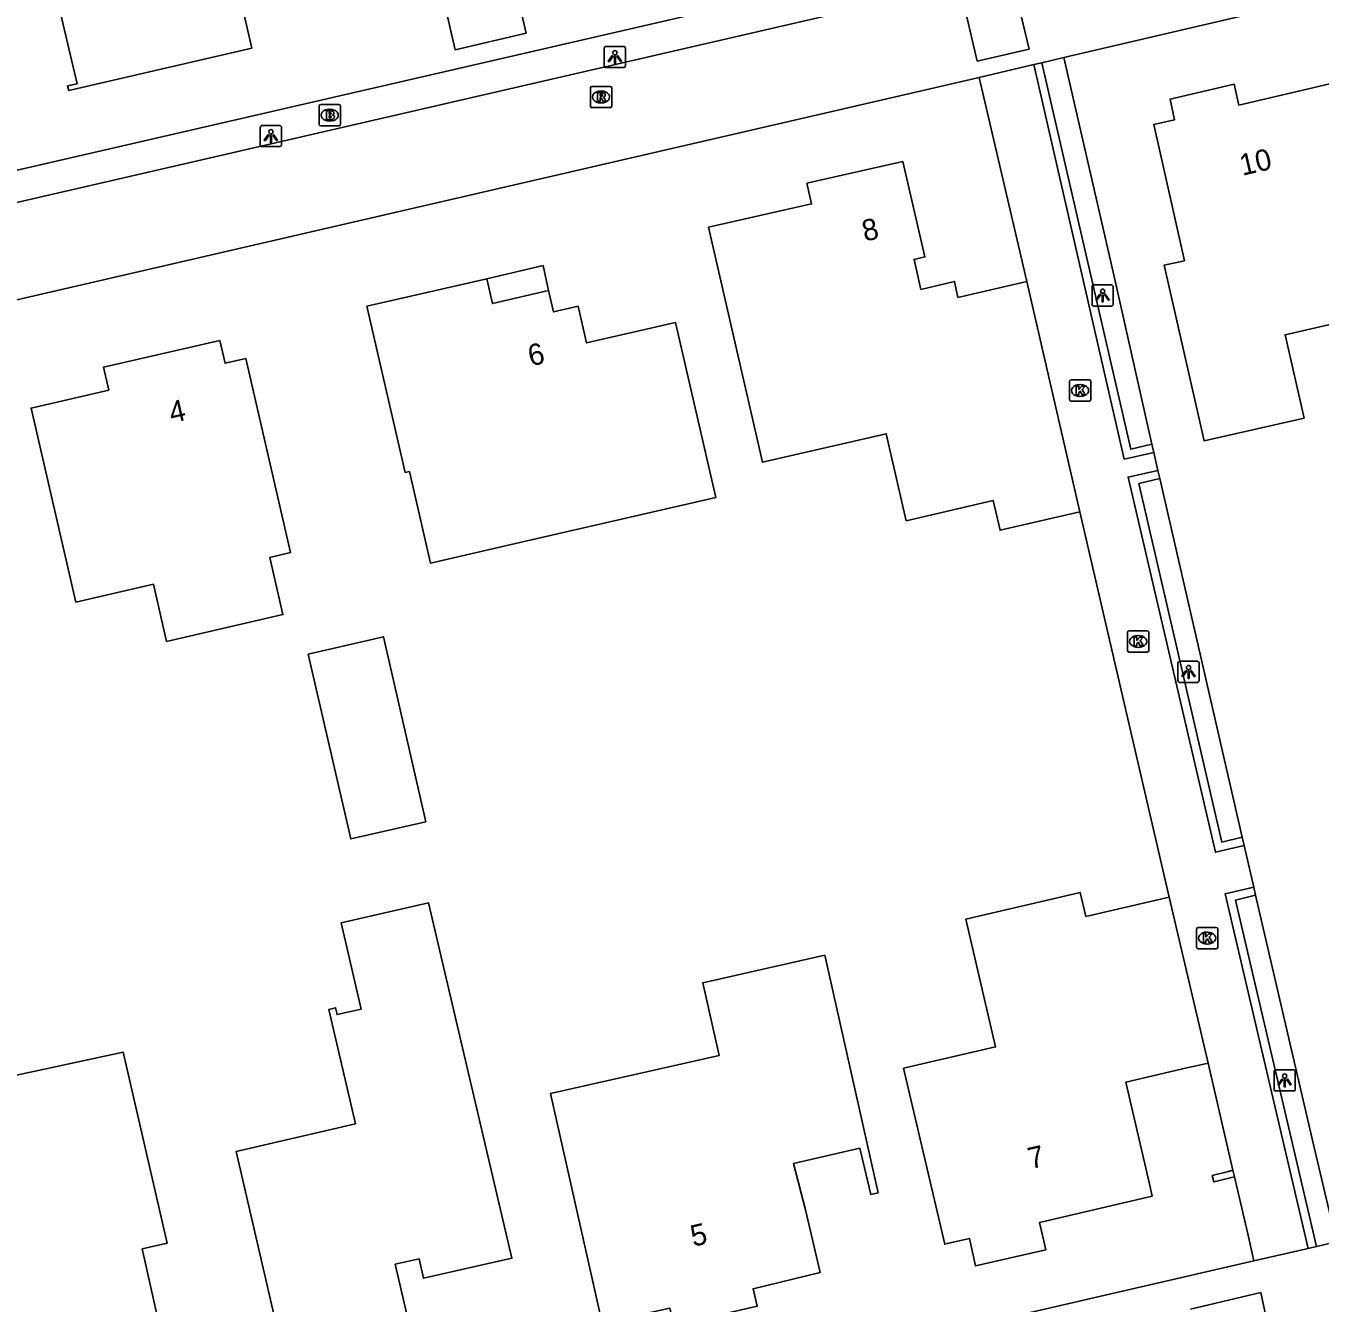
# Model space of a CAD drawing. Extents: x 156414 to 157775, y 382335 to 383765.
# Drawn here: x 157121.3 to 157182, y 383196.7 to 383256.6 of the extents above; entities that cross this region are included whole.
import ezdxf

# ---------------------------------------------------------------- set-up
doc = ezdxf.new("R2010")
doc.units = 0
for name, color, linetype in [('IMGEO_Brandkraan', 7, 'Continuous'), ('IMGEO_Groenvoorziening', 7, 'Continuous'), ('IMGEO_Hek', 7, 'Continuous'), ('IMGEO_Kolk', 7, 'Continuous'), ('IMGEO_Lichtpunt', 7, 'Continuous'), ('IMGEO_Muur', 7, 'Continuous'), ('IMGEO_Pand', 7, 'Continuous'), ('IMGEO_Pand_nummerreeks', 7, 'Continuous'), ('IMGEO_Pand_overbouw', 7, 'Continuous'), ('IMGEO_Rijbaan_lokaal_open', 7, 'Continuous'), ('IMGEO_Rioolput', 7, 'Continuous'), ('IMGEO_Voetpad_open', 7, 'Continuous')]:
    doc.layers.add(name, color=color, linetype=linetype)

msp = doc.modelspace()

# ---------------------------------------------------------------- linework, layer by layer
at = {"layer": 'IMGEO_Brandkraan'}
for p, q in [((157135.077, 383252.013), (157135.077, 383252.865)), ((157135.152, 383252.939), (157136.004, 383252.939)), ((157135.565, 383252.719), (157135.59, 383252.719)), ((157136.078, 383252.865), (157136.078, 383252.013)), ((157136.004, 383251.939), (157135.152, 383251.939)), ((157135.588, 383252.159), (157135.563, 383252.159))]:
    msp.add_line(p, q, dxfattribs=at)
for points in [[(157135.077, 383252.013), (157135.077, 383252.865)], [(157135.152, 383252.939), (157136.004, 383252.939)], [(157135.425, 383252.639), (157135.425, 383252.239), (157135.638, 383252.239)], [(157135.656, 383252.639), (157135.425, 383252.639)], [(157135.604, 383252.558), (157135.55, 383252.558), (157135.55, 383252.482)], [(157135.55, 383252.482), (157135.603, 383252.482)], [(157135.612, 383252.406), (157135.55, 383252.406), (157135.55, 383252.325)], [(157136.078, 383252.865), (157136.078, 383252.013)], [(157136.004, 383251.939), (157135.152, 383251.939)], [(157135.55, 383252.325), (157135.612, 383252.325)]]:
    msp.add_lwpolyline(points, dxfattribs=at)
for centre, radius, start, end in [((157135.154, 383252.863), 0.0765, 91.55205, 178.44795), ((157135.154, 383252.863), 0.0765, 91.55205, 178.44795), ((157135.605, 383252.52), 0.0379, 267.82845, 90.93552), ((157135.613, 383252.365), 0.0404, 269.87594, 90.50774), ((157135.66, 383252.494), 0.145, 59.4692, 91.53667), ((157135.685, 383252.541), 0.0922, 285.51372, 58.15012), ((157135.69, 383252.349), 0.105, 301.31148, 78.98903), ((157136.002, 383252.863), 0.0765, 1.55205, 88.44795), ((157136.002, 383252.863), 0.0765, 1.55205, 88.44795), ((157135.154, 383252.015), 0.0765, 181.55205, 268.44795), ((157135.154, 383252.015), 0.0765, 181.55205, 268.44795), ((157135.644, 383252.49), 0.251, 268.66757, 293.53466), ((157136.002, 383252.015), 0.0765, 271.55205, 358.44795), ((157136.002, 383252.015), 0.0765, 271.55205, 358.44795)]:
    msp.add_arc(centre, radius, start, end, dxfattribs=at)
for centre, major_axis, ratio, start_param, end_param in [((157135.564, 383252.439), (-0.387, 0.002), 0.722429, 4.712389, 7.853982), ((157135.589, 383252.439), (-0.39, 0.002), 0.717154, 1.570796, 4.712389)]:
    msp.add_ellipse(centre, major_axis=major_axis, ratio=ratio, start_param=start_param, end_param=end_param, dxfattribs=at)
at = {"layer": 'IMGEO_Groenvoorziening'}
for points in [[(157170.013, 383255.141), (157172.374, 383244.862), (157174.153, 383237.007)], [(157174.519, 383235.39), (157178.383, 383218.56)], [(157179.017, 383215.834), (157181.722, 383204.196), (157182.803, 383199.569)]]:
    msp.add_lwpolyline(points, dxfattribs=at)
at = {"layer": 'IMGEO_Hek'}
for points in [[(157172.374, 383244.862), (157174.153, 383237.007)], [(157174.243, 383236.61), (157174.435, 383235.763)], [(157174.519, 383235.39), (157178.383, 383218.56)], [(157170.769, 383233.825), (157174.959, 383215.753)], [(157178.475, 383218.167), (157178.927, 383216.22)], [(157179.017, 383215.834), (157181.722, 383204.196)]]:
    msp.add_lwpolyline(points, dxfattribs=at)
at = {"layer": 'IMGEO_Kolk'}
for p, q in [((157170.281, 383239.095), (157170.281, 383239.947)), ((157170.356, 383240.021), (157171.208, 383240.021)), ((157170.769, 383239.801), (157170.794, 383239.801)), ((157171.282, 383239.947), (157171.282, 383239.095)), ((157170.792, 383239.241), (157170.767, 383239.241)), ((157171.208, 383239.021), (157170.356, 383239.021)), ((157173.004, 383227.319), (157173.004, 383228.171)), ((157173.079, 383228.245), (157173.931, 383228.245)), ((157174.005, 383228.171), (157174.005, 383227.319)), ((157173.492, 383228.025), (157173.517, 383228.025)), ((157173.931, 383227.245), (157173.079, 383227.245)), ((157173.515, 383227.465), (157173.49, 383227.465)), ((157176.243, 383213.4), (157176.243, 383214.252)), ((157176.318, 383214.326), (157177.17, 383214.326)), ((157177.244, 383214.252), (157177.244, 383213.4)), ((157176.754, 383213.546), (157176.729, 383213.546)), ((157176.731, 383214.106), (157176.756, 383214.106)), ((157177.17, 383213.326), (157176.318, 383213.326))]:
    msp.add_line(p, q, dxfattribs=at)
for points in [[(157170.281, 383239.095), (157170.281, 383239.947)], [(157170.356, 383240.021), (157171.208, 383240.021)], [(157170.602, 383239.721), (157170.725, 383239.721), (157170.725, 383239.57), (157170.855, 383239.721), (157171.019, 383239.721), (157170.873, 383239.57), (157171.026, 383239.321), (157170.874, 383239.321), (157170.789, 383239.485), (157170.725, 383239.418), (157170.725, 383239.321), (157170.602, 383239.321), (157170.602, 383239.721)], [(157171.282, 383239.947), (157171.282, 383239.095)], [(157171.208, 383239.021), (157170.356, 383239.021)], [(157173.004, 383227.319), (157173.004, 383228.171)], [(157173.079, 383228.245), (157173.931, 383228.245)], [(157174.005, 383228.171), (157174.005, 383227.319)], [(157173.325, 383227.945), (157173.448, 383227.945), (157173.448, 383227.794), (157173.578, 383227.945), (157173.742, 383227.945), (157173.596, 383227.794), (157173.749, 383227.545), (157173.597, 383227.545), (157173.512, 383227.709), (157173.448, 383227.642), (157173.448, 383227.545), (157173.325, 383227.545), (157173.325, 383227.945)], [(157173.931, 383227.245), (157173.079, 383227.245)], [(157176.243, 383213.4), (157176.243, 383214.252)], [(157176.318, 383214.326), (157177.17, 383214.326)], [(157177.244, 383214.252), (157177.244, 383213.4)], [(157176.564, 383214.026), (157176.687, 383214.026), (157176.687, 383213.875), (157176.817, 383214.026), (157176.981, 383214.026), (157176.835, 383213.875), (157176.988, 383213.626), (157176.836, 383213.626), (157176.751, 383213.79), (157176.687, 383213.723), (157176.687, 383213.626), (157176.564, 383213.626), (157176.564, 383214.026)], [(157177.17, 383213.326), (157176.318, 383213.326)]]:
    msp.add_lwpolyline(points, dxfattribs=at)
for centre, start, end in [((157170.358, 383239.945), 91.55205, 178.44795), ((157170.358, 383239.945), 91.55205, 178.44795), ((157171.206, 383239.945), 1.55205, 88.44795), ((157171.206, 383239.945), 1.55205, 88.44795), ((157170.358, 383239.097), 181.55205, 268.44795), ((157170.358, 383239.097), 181.55205, 268.44795), ((157171.206, 383239.097), 271.55205, 358.44795), ((157171.206, 383239.097), 271.55205, 358.44795), ((157173.081, 383228.169), 91.55205, 178.44795), ((157173.081, 383228.169), 91.55205, 178.44795), ((157173.929, 383228.169), 1.55205, 88.44795), ((157173.929, 383228.169), 1.55205, 88.44795), ((157173.081, 383227.321), 181.55205, 268.44795), ((157173.081, 383227.321), 181.55205, 268.44795), ((157173.929, 383227.321), 271.55205, 358.44795), ((157173.929, 383227.321), 271.55205, 358.44795), ((157176.32, 383214.25), 91.55205, 178.44795), ((157176.32, 383214.25), 91.55205, 178.44795), ((157177.168, 383214.25), 1.55205, 88.44795), ((157177.168, 383214.25), 1.55205, 88.44795), ((157176.32, 383213.402), 181.55205, 268.44795), ((157176.32, 383213.402), 181.55205, 268.44795), ((157177.168, 383213.402), 271.55205, 358.44795), ((157177.168, 383213.402), 271.55205, 358.44795)]:
    msp.add_arc(centre, 0.0765, start, end, dxfattribs=at)
for centre, major_axis, ratio, start_param, end_param in [((157170.768, 383239.521), (-0.387, 0.002), 0.722429, 4.712389, 7.853982), ((157170.793, 383239.521), (-0.39, 0.002), 0.717154, 1.570796, 4.712389), ((157173.491, 383227.745), (-0.387, 0.002), 0.722429, 4.712389, 7.853982), ((157173.516, 383227.745), (-0.39, 0.002), 0.717154, 1.570796, 4.712389), ((157176.73, 383213.826), (-0.387, 0.002), 0.722429, 4.712389, 7.853982), ((157176.755, 383213.826), (-0.39, 0.002), 0.717154, 1.570796, 4.712389)]:
    msp.add_ellipse(centre, major_axis=major_axis, ratio=ratio, start_param=start_param, end_param=end_param, dxfattribs=at)
at = {"layer": 'IMGEO_Lichtpunt'}
for p, q in [((157148.456, 383255.572), (157148.456, 383254.765)), ((157148.456, 383255.572), (157148.456, 383254.765)), ((157149.358, 383255.667), (157148.55, 383255.667)), ((157149.358, 383255.667), (157148.55, 383255.667)), ((157149.452, 383254.765), (157149.452, 383255.572)), ((157149.452, 383254.765), (157149.452, 383255.572)), ((157148.55, 383254.671), (157149.358, 383254.671)), ((157148.55, 383254.671), (157149.358, 383254.671)), ((157132.32, 383251.863), (157132.32, 383251.056)), ((157132.32, 383251.863), (157132.32, 383251.056)), ((157133.222, 383251.958), (157132.414, 383251.958)), ((157133.222, 383251.958), (157132.414, 383251.958)), ((157133.316, 383251.056), (157133.316, 383251.863)), ((157133.316, 383251.056), (157133.316, 383251.863)), ((157132.414, 383250.962), (157133.222, 383250.962)), ((157132.414, 383250.962), (157133.222, 383250.962)), ((157171.34, 383244.381), (157171.34, 383243.574)), ((157171.34, 383244.381), (157171.34, 383243.574)), ((157172.242, 383244.476), (157171.434, 383244.476)), ((157172.242, 383244.476), (157171.434, 383244.476)), ((157172.336, 383243.574), (157172.336, 383244.381)), ((157172.336, 383243.574), (157172.336, 383244.381)), ((157171.434, 383243.48), (157172.242, 383243.48)), ((157171.434, 383243.48), (157172.242, 383243.48)), ((157175.369, 383226.719), (157175.369, 383225.912)), ((157175.369, 383226.719), (157175.369, 383225.912)), ((157176.271, 383226.814), (157175.463, 383226.814)), ((157176.271, 383226.814), (157175.463, 383226.814)), ((157176.365, 383225.912), (157176.365, 383226.719)), ((157176.365, 383225.912), (157176.365, 383226.719)), ((157175.463, 383225.818), (157176.271, 383225.818)), ((157175.463, 383225.818), (157176.271, 383225.818)), ((157179.88, 383207.552), (157179.88, 383206.745)), ((157179.88, 383207.552), (157179.88, 383206.745)), ((157180.782, 383207.647), (157179.974, 383207.647)), ((157180.782, 383207.647), (157179.974, 383207.647)), ((157180.876, 383206.745), (157180.876, 383207.552)), ((157180.876, 383206.745), (157180.876, 383207.552)), ((157179.974, 383206.651), (157180.782, 383206.651)), ((157179.974, 383206.651), (157180.782, 383206.651))]:
    msp.add_line(p, q, dxfattribs=at)
for points in [[(157148.83, 383255.236), (157148.869, 383255.208), (157148.681, 383254.946), (157148.643, 383254.973), (157148.83, 383255.236)], [(157148.932, 383255.188), (157148.979, 383255.188), (157148.979, 383254.866), (157148.932, 383254.866), (157148.932, 383255.188)], [(157149.042, 383255.208), (157149.08, 383255.235), (157149.267, 383254.973), (157149.228, 383254.945), (157149.042, 383255.208)], [(157132.694, 383251.527), (157132.733, 383251.499), (157132.545, 383251.237), (157132.507, 383251.264), (157132.694, 383251.527)], [(157132.796, 383251.479), (157132.843, 383251.479), (157132.843, 383251.157), (157132.796, 383251.157), (157132.796, 383251.479)], [(157132.906, 383251.499), (157132.944, 383251.526), (157133.131, 383251.264), (157133.092, 383251.236), (157132.906, 383251.499)], [(157171.714, 383244.045), (157171.753, 383244.017), (157171.565, 383243.755), (157171.527, 383243.782), (157171.714, 383244.045)], [(157171.816, 383243.997), (157171.863, 383243.997), (157171.863, 383243.675), (157171.816, 383243.675), (157171.816, 383243.997)], [(157171.926, 383244.017), (157171.964, 383244.044), (157172.151, 383243.782), (157172.112, 383243.754), (157171.926, 383244.017)], [(157175.743, 383226.383), (157175.782, 383226.355), (157175.594, 383226.093), (157175.556, 383226.12), (157175.743, 383226.383)], [(157175.845, 383226.335), (157175.892, 383226.335), (157175.892, 383226.013), (157175.845, 383226.013), (157175.845, 383226.335)], [(157175.955, 383226.355), (157175.993, 383226.382), (157176.18, 383226.12), (157176.141, 383226.092), (157175.955, 383226.355)], [(157180.254, 383207.216), (157180.293, 383207.188), (157180.105, 383206.926), (157180.067, 383206.953), (157180.254, 383207.216)], [(157180.356, 383207.168), (157180.403, 383207.168), (157180.403, 383206.846), (157180.356, 383206.846), (157180.356, 383207.168)], [(157180.466, 383207.188), (157180.504, 383207.215), (157180.691, 383206.953), (157180.652, 383206.925), (157180.466, 383207.188)]]:
    msp.add_lwpolyline(points, dxfattribs=at)
for centre in [(157148.955, 383255.37), (157132.819, 383251.661), (157171.839, 383244.179), (157175.868, 383226.517), (157180.379, 383207.35)]:
    msp.add_circle(centre, 0.0994, dxfattribs=at)
for centre, start, end in [((157148.55, 383255.572), 90, 180), ((157148.55, 383255.572), 90, 180), ((157149.358, 383255.572), 0, 90), ((157149.358, 383255.572), 0, 90), ((157148.55, 383254.765), 180, 270), ((157148.55, 383254.765), 180, 270), ((157149.358, 383254.765), 270, 0), ((157149.358, 383254.765), 270, 360), ((157132.414, 383251.863), 90, 180), ((157132.414, 383251.863), 90, 180), ((157133.222, 383251.863), 0, 90), ((157133.222, 383251.863), 0, 90), ((157132.414, 383251.056), 180, 270), ((157132.414, 383251.056), 180, 270), ((157133.222, 383251.056), 270, 0), ((157133.222, 383251.056), 270, 360), ((157171.434, 383244.381), 90, 180), ((157171.434, 383244.381), 90, 180), ((157172.242, 383244.381), 0, 90), ((157172.242, 383244.381), 0, 90), ((157171.434, 383243.574), 180, 270), ((157171.434, 383243.574), 180, 270), ((157172.242, 383243.574), 270, 0), ((157172.242, 383243.574), 270, 360), ((157175.463, 383226.719), 90, 180), ((157175.463, 383226.719), 90, 180), ((157176.271, 383226.719), 0, 90), ((157176.271, 383226.719), 0, 90), ((157175.463, 383225.912), 180, 270), ((157175.463, 383225.912), 180, 270), ((157176.271, 383225.912), 270, 0), ((157176.271, 383225.912), 270, 360), ((157179.974, 383207.552), 90, 180), ((157179.974, 383207.552), 90, 180), ((157180.782, 383207.552), 0, 90), ((157180.782, 383207.552), 0, 90), ((157179.974, 383206.745), 180, 270), ((157179.974, 383206.745), 180, 270), ((157180.782, 383206.745), 270, 0), ((157180.782, 383206.745), 270, 360)]:
    msp.add_arc(centre, 0.0946, start, end, dxfattribs=at)
at = {"layer": 'IMGEO_Muur'}
for points in [[(157168.993, 383254.902), (157168.614, 383254.813)], [(157174.153, 383237.007), (157173.161, 383236.76), (157168.993, 383254.902)], [(157168.614, 383254.813), (157172.847, 383236.302), (157174.243, 383236.61)], [(157174.153, 383237.007), (157174.243, 383236.61)], [(157174.435, 383235.763), (157173.036, 383235.458), (157177.133, 383217.853), (157178.475, 383218.167)], [(157178.383, 383218.56), (157177.435, 383218.334), (157173.537, 383235.154), (157174.519, 383235.39)], [(157174.435, 383235.763), (157174.519, 383235.39)], [(157178.383, 383218.56), (157178.475, 383218.167)], [(157178.927, 383216.22), (157177.58, 383215.902), (157181.489, 383199.265)], [(157178.927, 383216.22), (157179.017, 383215.834)], [(157181.869, 383199.353), (157178.065, 383215.601), (157179.017, 383215.834)], [(157181.869, 383199.353), (157181.489, 383199.265)]]:
    msp.add_lwpolyline(points, dxfattribs=at)
at = {"layer": 'IMGEO_Pand'}
for points in [[(157128.913, 383268.617), (157127.07, 383276.589), (157126.764, 383276.518), (157127.21, 383274.56), (157120.511, 383272.997), (157120.057, 383274.945), (157113.465, 383273.408), (157115.535, 383264.467), (157119.224, 383265.336), (157122.348, 383266.072), (157124.084, 383258.704), (157122.672, 383258.371), (157123.723, 383253.913), (157123.281, 383253.809), (157123.33, 383253.596), (157131.926, 383255.586), (157130.155, 383263.246)], [(157140.961, 383257.674), (157141.464, 383255.513), (157144.79, 383256.288), (157144.287, 383258.448)], [(157191.088, 383236.359), (157187.355, 383235.501), (157186.457, 383239.409), (157185.57, 383239.206), (157184.67, 383243.123), (157180.398, 383242.135), (157181.291, 383238.225), (157176.602, 383237.154), (157174.72, 383245.394), (157175.679, 383245.61), (157174.234, 383252.002), (157175.215, 383252.222), (157175.002, 383253.194), (157178.004, 383253.893), (157178.233, 383252.909), (157182.495, 383253.905), (157183.177, 383250.987), (157187.498, 383251.983), (157191.088, 383236.359)], [(157168.275, 383244.631), (157165.05, 383243.886), (157164.889, 383244.635), (157163.316, 383244.267), (157162.992, 383245.67), (157163.498, 383245.788), (157162.462, 383250.272), (157157.963, 383249.248), (157158.185, 383248.273), (157153.352, 383247.18), (157155.88, 383236.161), (157161.689, 383237.493), (157162.626, 383233.409), (157166.706, 383234.355), (157167.027, 383232.962), (157170.769, 383233.825)], [(157144.291, 383232.338), (157140.301, 383231.421), (157139.313, 383235.719), (157139.112, 383235.673), (157137.319, 383243.47), (157142.945, 383244.767), (157143.215, 383243.598), (157145.845, 383244.209), (157146.07, 383243.204), (157147.227, 383243.476), (157147.63, 383241.753), (157151.804, 383242.704), (157153.686, 383234.498), (157144.291, 383232.338)], [(157170.769, 383233.825), (157168.275, 383244.631)], [(157127.923, 383227.749), (157133.381, 383229.002), (157132.764, 383231.689), (157133.729, 383231.911), (157131.634, 383241.02), (157130.669, 383240.798), (157130.417, 383241.872), (157124.959, 383240.608), (157125.207, 383239.536), (157121.566, 383238.699), (157123.663, 383229.592), (157127.308, 383230.429), (157127.923, 383227.749)], [(157140.092, 383219.287), (157136.563, 383218.476), (157134.568, 383227.152), (157138.097, 383227.964), (157140.092, 383219.287)], [(157174.959, 383215.753), (157171.055, 383214.844), (157170.792, 383215.965), (157165.426, 383214.721), (157166.817, 383208.721), (157162.503, 383207.72), (157164.429, 383199.461), (157164.618, 383199.505), (157165.588, 383199.731), (157165.873, 383198.444), (157169.174, 383199.198), (157168.88, 383200.485), (157174.168, 383201.717), (157174.019, 383202.357), (157172.924, 383207.065), (157175.792, 383207.732), (157176.584, 383207.916), (157176.789, 383207.964)], [(157133.823, 383192.387), (157139.759, 383193.762), (157138.654, 383198.523), (157139.771, 383198.78), (157139.979, 383197.863), (157144.125, 383198.804), (157140.207, 383215.483), (157136.113, 383214.537), (157137.046, 383210.493), (157135.925, 383210.234), (157135.851, 383210.555), (157135.539, 383210.482), (157136.783, 383205.104), (157131.18, 383203.806), (157133.823, 383192.387)], [(157176.789, 383207.964), (157174.959, 383215.753)], [(157157.897, 383201.071), (157157.331, 383203.25), (157160.455, 383203.961), (157160.962, 383201.797), (157161.302, 383201.874), (157158.803, 383213.017), (157153.081, 383211.732), (157153.848, 383208.317), (157145.935, 383206.538), (157148.359, 383195.756), (157151.527, 383196.468), (157151.719, 383195.64), (157155.634, 383196.547), (157155.442, 383197.375), (157158.585, 383198.133), (157157.897, 383201.071)], [(157126.784, 383199.246), (157127.952, 383199.516), (157125.883, 383208.474), (157118.466, 383206.876), (157119.706, 383201.118), (157117.361, 383200.613), (157117.829, 383198.575), (157114.184, 383197.736), (157115.437, 383192.287), (157116.596, 383192.554), (157117.503, 383188.628), (157118.42, 383188.839), (157118.636, 383187.883), (157122.05, 383188.654), (157121.832, 383189.62), (157122.693, 383189.824), (157121.999, 383192.825), (157124.1, 383193.311), (157127.595, 383194.119), (157127.76, 383193.381), (157128.078, 383193.452), (157126.784, 383199.246)], [(157177.948, 383202.929), (157177.744, 383202.877), (157176.984, 383202.683), (157177.061, 383202.382), (157177.265, 383202.434), (157177.822, 383202.576), (157178.025, 383202.628)], [(157178.025, 383202.628), (157177.948, 383202.929)]]:
    msp.add_lwpolyline(points, dxfattribs=at)
at = {"layer": 'IMGEO_Pand_overbouw'}
msp.add_lwpolyline([(157145.845, 383244.209), (157145.584, 383245.379), (157142.945, 383244.767), (157143.215, 383243.598)], close=True, dxfattribs=at)
at = {"layer": 'IMGEO_Rijbaan_lokaal_open'}
for points in [[(157100.858, 383243.722), (157165.526, 383258.643), (157200.397, 383266.799), (157308.816, 383291.812)], [(157234.005, 383269.974), (157202.008, 383262.629), (157170.013, 383255.141)], [(157165.955, 383254.969), (157168.388, 383255.544), (157167.833, 383257.891), (157165.399, 383257.315), (157165.955, 383254.969)], [(157170.013, 383255.141), (157168.993, 383254.902)], [(157166.048, 383254.213), (157101.861, 383239.386)], [(157166.048, 383254.213), (157168.614, 383254.813)]]:
    msp.add_lwpolyline(points, dxfattribs=at)
at = {"layer": 'IMGEO_Rioolput'}
for p, q in [((157147.806, 383252.866), (157147.806, 383253.718)), ((157147.881, 383253.792), (157148.733, 383253.792)), ((157148.807, 383253.718), (157148.807, 383252.866)), ((157148.317, 383253.012), (157148.292, 383253.012)), ((157148.294, 383253.572), (157148.319, 383253.572)), ((157148.733, 383252.792), (157147.881, 383252.792))]:
    msp.add_line(p, q, dxfattribs=at)
for points in [[(157147.806, 383252.866), (157147.806, 383253.718)], [(157147.881, 383253.792), (157148.733, 383253.792)], [(157148.807, 383253.718), (157148.807, 383252.866)], [(157148.395, 383253.49), (157148.143, 383253.492), (157148.143, 383253.092)], [(157148.143, 383253.092), (157148.267, 383253.092), (157148.267, 383253.254), (157148.278, 383253.254)], [(157148.321, 383253.411), (157148.267, 383253.411), (157148.267, 383253.33)], [(157148.267, 383253.33), (157148.319, 383253.33)], [(157148.325, 383253.225), (157148.396, 383253.092), (157148.536, 383253.092), (157148.471, 383253.218)], [(157148.733, 383252.792), (157147.881, 383252.792)]]:
    msp.add_lwpolyline(points, dxfattribs=at)
for centre, radius, start, end in [((157147.883, 383253.716), 0.0765, 91.55205, 178.44795), ((157147.883, 383253.716), 0.0765, 91.55205, 178.44795), ((157148.731, 383253.716), 0.0765, 1.55205, 88.44795), ((157148.731, 383253.716), 0.0765, 1.55205, 88.44795), ((157148.277, 383253.201), 0.0533, 26.02933, 88.69889), ((157148.303, 383253.519), 0.19, 274.7715, 282.96867), ((157148.327, 383253.315), 0.0964, 77.00612, 93.18647), ((157148.341, 383253.372), 0.0378, 276.66336, 79.67722), ((157148.394, 383253.38), 0.109, 350.36119, 89.41601), ((157148.392, 383253.38), 0.112, 277.58423, 350.98172), ((157148.376, 383253.165), 0.108, 29.51342, 73.79051), ((157147.883, 383252.868), 0.0765, 181.55205, 268.44795), ((157147.883, 383252.868), 0.0765, 181.55205, 268.44795), ((157148.731, 383252.868), 0.0765, 271.55205, 358.44795), ((157148.731, 383252.868), 0.0765, 271.55205, 358.44795)]:
    msp.add_arc(centre, radius, start, end, dxfattribs=at)
for centre, major_axis, ratio, start_param, end_param in [((157148.293, 383253.292), (-0.387, 0.002), 0.722429, 4.712389, 7.853982), ((157148.318, 383253.292), (-0.39, 0.002), 0.717154, 1.570796, 4.712389)]:
    msp.add_ellipse(centre, major_axis=major_axis, ratio=ratio, start_param=start_param, end_param=end_param, dxfattribs=at)
at = {"layer": 'IMGEO_Voetpad_open'}
for points in [[(157164.771, 383259.985), (157100.54, 383245.16)], [(157168.275, 383244.631), (157166.048, 383254.213)], [(157174.243, 383236.61), (157174.435, 383235.763)], [(157174.959, 383215.753), (157170.769, 383233.825)], [(157178.475, 383218.167), (157178.927, 383216.22)], [(157177.948, 383202.929), (157176.789, 383207.964)], [(157178.934, 383198.675), (157178.647, 383199.945), (157178.025, 383202.628)], [(157182.803, 383199.569), (157181.869, 383199.353)], [(157181.489, 383199.265), (157178.934, 383198.675)], [(157178.934, 383198.675), (157114.938, 383183.899), (157114.802, 383183.867)], [(157175.957, 383196.421), (157179.257, 383197.193), (157180.152, 383192.971)]]:
    msp.add_lwpolyline(points, dxfattribs=at)

# ---------------------------------------------------------------- texts
at = {"layer": 'IMGEO_Pand_nummerreeks'}
for s, rotation, p in [('10', 12.97524, (157178.391, 383249.593)), ('8', 12.81409, (157160.678, 383246.502)), ('6', 13.08063, (157145.007, 383240.648)), ('4', 13.04338, (157128.164, 383237.983)), ('7', 13.0423, (157168.461, 383202.982)), ('5', 13.08584, (157152.633, 383199.337))]:
    msp.add_text(s, height=1, rotation=rotation, dxfattribs=at).set_placement(p)

doc.saveas('drawing.dxf')
